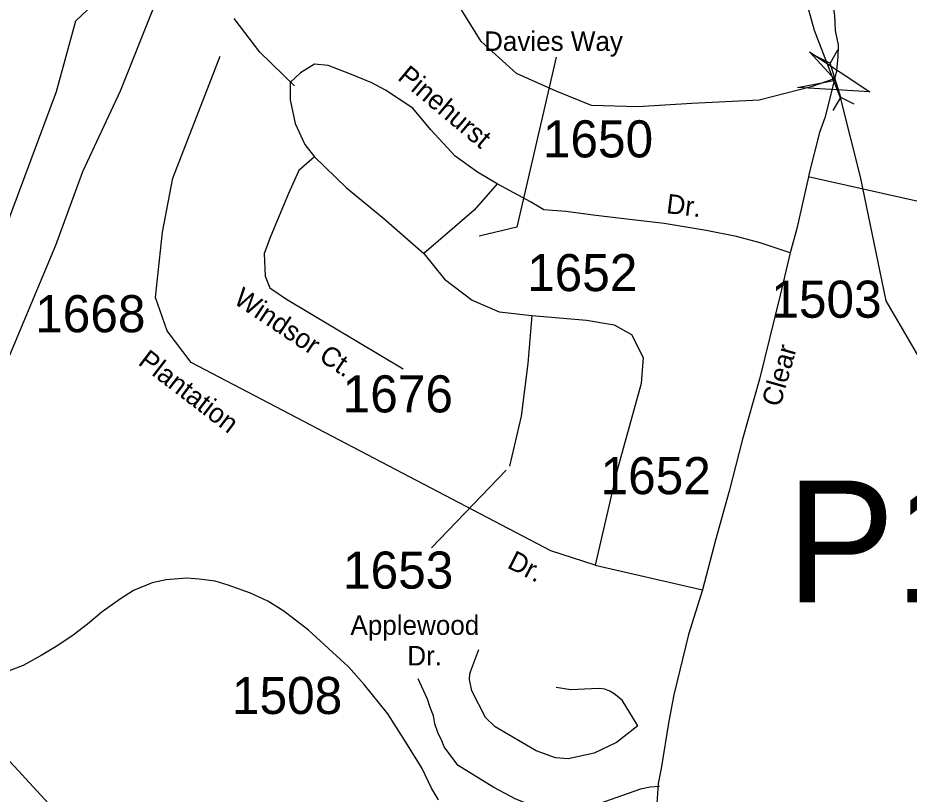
# Model space of a CAD drawing. Extents: x 884530 to 1028605, y 526725 to 653634.
# Drawn here: x 966690 to 969696, y 596749 to 599366 of the extents above; entities that cross this region are included whole.
import ezdxf

# ---------------------------------------------------------------- set-up
doc = ezdxf.new("R2010")
doc.units = 0
for name, color, linetype in [('Exist Hydrographic Creek Single Shore', 7, 'Continuous'), ('Exist Road Non-System Type 51', 7, 'Continuous'), ('Exist Road Secondary Structure Pipe Attributed CELL', 7, 'Continuous'), ('Exist Road Secondary Structure Pipe CELL', 7, 'Continuous'), ('Exist Road Secondary Structure Pipe Number Label', 7, 'Continuous'), ('Exist Road Secondary Type 51 Attributed', 7, 'Continuous'), ('Exist Road Secondary Type 51 Label', 7, 'Continuous'), ('Exist Road Secondary Type 51 Number Label', 7, 'Continuous'), ('Exist Utilities Electrical Transmission Line', 7, 'Continuous')]:
    doc.layers.add(name, color=color, linetype=linetype)

msp = doc.modelspace()

# ---------------------------------------------------------------- linework, layer by layer
at = {"layer": 'Exist Hydrographic Creek Single Shore'}
for points in [[(966257.3, 596154.5), (966180.9, 596303.6), (966162.2, 596657.5), (966147.9, 597129.3), (966181.2, 597348.9), (966331.9, 597808.2), (966820.5, 599118), (966886.1, 599355.1), (967109.6, 599567.9), (967243.5, 599818.5), (967432, 599965.1), (967550.6, 600338.4), (967608.2, 600386.2)], [(969439.6, 599159.3), (969365.2, 599133.2), (969190.3, 599088.5), (968963.2, 599077.3), (968780.9, 599066.1), (968624.5, 599069.9), (968505.5, 599118.3), (968371.5, 599177.9), (968252.4, 599285.9), (968140.7, 599468.4), (968081.2, 599550.3), (967962.1, 599609.9), (967880.2, 599725.4), (967764.8, 599846.4), (967630.8, 599943.3), (967593.6, 600010.3), (967556.4, 600055), (967474.5, 600002.9)], [(971130.1, 597072), (971099.9, 597164.5), (970816.7, 597492.5), (970556.2, 597738.3), (970366.8, 597891.1), (969767.4, 598155.9), (969617.7, 598411.6), (969532.1, 598830.1), (969465.7, 599092.2), (969376.4, 599323.1), (969279.6, 599673.2)]]:
    msp.add_lwpolyline(points, dxfattribs=at)
at = {"layer": 'Exist Road Non-System Type 51'}
msp.add_line((969355.3, 598831.4), (969736.2, 598746.1), dxfattribs=at)
for points in [[(967623.4, 599136.2), (967506.5, 599249.5), (967419.7, 599363.4)], [(968781, 596979.1), (968709.1, 596923.6), (968633.2, 596887.2), (968546.2, 596868.3), (968503.5, 596871.4), (968438.6, 596895.1), (968299.4, 596975.8), (968267.1, 597007.8), (968221, 597097.9), (968212.7, 597136.1), (968214.2, 597154.2), (968217.2, 597164.8), (968244.4, 597237)], [(968854.3, 596774.8), (968822.5, 596772.2), (968790.1, 596765.7), (968611.7, 596703.6), (968537.2, 596690.8), (968499.5, 596691.4), (968432.1, 596707), (968369.3, 596732.3), (968295.3, 596771.7), (968174.8, 596845.3), (968146.6, 596882.5), (968127.8, 596909.1), (968120, 596928.5), (968106.4, 596957.1), (968096.6, 596986.2), (968091.5, 597012.9), (968079.8, 597044.6), (968071.3, 597069.3), (968040.2, 597138.1)], [(968781, 596979.1), (968727.7, 597065.7), (968700.6, 597087.4), (968686.3, 597095.9), (968669.4, 597103), (968652.6, 597105.6), (968625.1, 597103.9), (968554.8, 597100.8), (968505.3, 597108.9)]]:
    msp.add_lwpolyline(points, dxfattribs=at)
at = {"layer": 'Exist Road Secondary Structure Pipe Attributed CELL'}
msp.add_lwpolyline([(969359.4, 599251), (969562.9, 599116.8), (969319.5, 599131.3), (969447.2, 599155.3)], close=True, dxfattribs=at)
at = {"layer": 'Exist Road Secondary Structure Pipe CELL'}
for p, q in [((969384.1, 599235.7), (969429.6, 599213.1)), ((969454.6, 599257.3), (969429.6, 599213.1)), ((969464.9, 599097.5), (969429.6, 599213.1)), ((969439.9, 599053.3), (969464.9, 599097.5)), ((969510.4, 599074.9), (969464.9, 599097.5))]:
    msp.add_line(p, q, dxfattribs=at)
at = {"layer": 'Exist Road Secondary Type 51 Attributed'}
for points in [[(969368.3, 599711.8), (969396.1, 599616), (969427.7, 599484.7), (969443.6, 599373.7), (969445.9, 599323.6), (969447.7, 599317.6), (969456.3, 599275.2), (969456.2, 599271.2), (969454.9, 599235.2), (969451.3, 599187.3), (969435, 599121.8), (969411.7, 599028.6), (969393.9, 598979.2), (969359.1, 598842.2), (969356.9, 598830.3), (969317.2, 598655.4), (969294.4, 598574.2)], [(968636.5, 597521.2), (968487.9, 597568.9), (967274.5, 598203.5), (967193.6, 598310.3), (967154.8, 598423.6), (967177.5, 598643.8), (967213, 598825.1), (967372.3, 599236.1)], [(968306.4, 598806.3), (968240.4, 598845.2), (968165.3, 598899.6), (968082.5, 598987.7), (968021.7, 599061.5), (967929.8, 599122.3), (967883.7, 599146.5), (967810, 599177.5), (967736.2, 599204.7), (967690.9, 599209.9), (967643, 599180.1), (967608.1, 599147.8), (967608.1, 599089.5), (967624.9, 599009.2), (967658.5, 598939.2), (967690.9, 598897.8)], [(967690.9, 598897.8), (967637.9, 598850.9), (967603, 598773.2), (967543.4, 598630.7), (967521.4, 598571.1), (967524, 598494.7), (967539.6, 598455.9), (967596.5, 598417), (967989.9, 598182.6)], [(967690.9, 598897.8), (967798.6, 598792.6), (967924.8, 598689), (968059.2, 598571.9)], [(968306.4, 598806.3), (968228.8, 598717), (968164, 598661.3), (968059.2, 598571.9)], [(969294.4, 598574.2), (969193.4, 598607), (969113.1, 598629), (969010.9, 598648.5), (968869.8, 598673.1), (968733.9, 598688.6), (968630, 598700.1), (968538.1, 598713.1), (968464.3, 598718.3), (968419, 598745.5), (968306.4, 598806.3)], [(968059.2, 598571.9), (968128.6, 598485), (968222.5, 598413.8), (968313.1, 598374.9), (968423.1, 598362)], [(969294.4, 598574.2), (969260.5, 598430.8), (969191.4, 598147.7), (969134.3, 597945.3), (969089.4, 597770.5), (969043.1, 597605.5), (968998.4, 597437.4)], [(968423.1, 598362), (968410, 598201.1), (968387.4, 598023), (968348.6, 597854.6)], [(968423.1, 598362), (968607.4, 598346.8), (968701.2, 598330.6), (968759.5, 598298.2), (968798.3, 598220.5), (968791.8, 598133.1), (968710.9, 597841.7), (968636.5, 597521.2)], [(968636.5, 597521.2), (968998.4, 597437.4)], [(968108.2, 596729.9), (968085.5, 596769.1), (968054.2, 596835.5), (968004.7, 596915.8), (967937.8, 597019.4), (967858.4, 597118.8), (967805.4, 597177.8), (967670.2, 597302), (967587.2, 597365.6), (967533.7, 597399.1), (967474.6, 597427.1), (967399.3, 597453.3), (967355.7, 597466.7), (967302.2, 597473.5), (967260.4, 597477), (967190.9, 597471.7), (967143.2, 597461.1), (967080.2, 597435.1), (967036.1, 597407.7), (966974.6, 597363.8), (966925.1, 597321.6), (966876.3, 597284.9), (966825, 597250.7), (966768.8, 597216.5), (966708.5, 597182.5), (966651.9, 597161.3)], [(968998.4, 597437.4), (968952.2, 597287.1), (968902.7, 597084.1), (968885, 596995.5), (968859.2, 596835.4), (968849.6, 596784.9), (968842.8, 596685.4), (968826.5, 596479.5), (968825.1, 596446.1), (968816.9, 596375.2), (968809.2, 596335.6)]]:
    msp.add_lwpolyline(points, dxfattribs=at)
at = {"layer": 'Exist Road Secondary Type 51 Label'}
for points in [[(968505.5, 599233), (968372.9, 598660.5), (968246.4, 598630.4)], [(968085.4, 597579.3), (968336.8, 597840.7)]]:
    msp.add_lwpolyline(points, dxfattribs=at)
at = {"layer": 'Exist Utilities Electrical Transmission Line'}
for points in [[(967149.3, 599403), (967035.3, 599118.9), (966907.8, 598847.1), (966817.2, 598598.1), (966655.8, 598211.4), (966548.5, 597950.9), (966389.6, 597582.2), (966347.2, 597451.6), (966346.9, 597447.6)], [(968870.9, 594043.8), (968685.3, 594346.5), (968620.8, 594452.8), (968601, 594687.7), (968586, 595008.4), (968360.2, 595248.3), (968145.8, 595471.8), (967989.9, 595647.4), (967811.1, 595629.6), (967592.9, 595859.3), (967286, 596188.1), (967104.6, 596380.7), (966907.9, 596593.5), (966691.8, 596829.1), (966508.5, 597025.6), (966415.2, 597279), (966346.9, 597447.6)]]:
    msp.add_lwpolyline(points, dxfattribs=at)

# ---------------------------------------------------------------- texts
at = {"layer": 'Exist Road Secondary Structure Pipe Number Label'}
msp.add_text('P168', height=410.1, dxfattribs=at).set_placement((969281.7, 597396.1))
at = {"layer": 'Exist Road Secondary Type 51 Label'}
for s, p in [('Davies Way', (968262.4, 599254.3)), ('Applewood', (967811.9, 597286.1)), ('Dr.', (968003.5, 597182.9))]:
    msp.add_text(s, height=65.62, dxfattribs=at).set_placement(p)
for s, height, rotation, p in [('Pinehurst', 65.62, 320.0069, (967967.4, 599160.3)), ('Dr.', 65.62, 353.0459, (968874.6, 598707.8)), ('Windsor Ct.', 65.617, 326.2511, (967413.7, 598406.2)), ('Plantation', 65.62, 322.5084, (967092.2, 598199.6)), ('Clear', 65.62, 74.2448, (969260.6, 598051.5)), ('Dr.', 65.62, 332.9118, (968337.1, 597514.1))]:
    msp.add_text(s, height=height, rotation=rotation, dxfattribs=at).set_placement(p)
at = {"layer": 'Exist Road Secondary Type 51 Number Label'}
for s, p in [('1650', (968460.6, 598895.3)), ('1652', (968407.4, 598444.5)), ('1503', (969231.1, 598354.9)), ('1668', (966748.7, 598306)), ('1676', (967785.6, 598035.8)), ('1652', (968655.2, 597760.2)), ('1653', (967786.8, 597441.9)), ('1508', (967412.3, 597019.3))]:
    msp.add_text(s, height=125, dxfattribs=at).set_placement(p)

doc.saveas('drawing.dxf')
